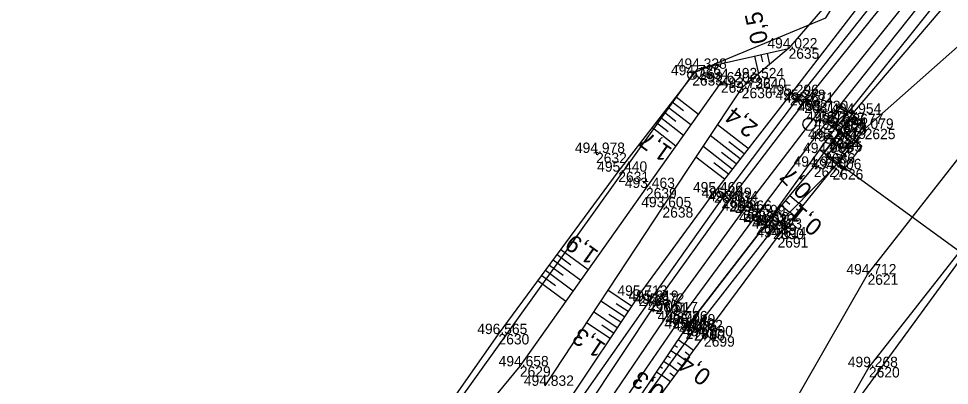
# Model space of a CAD drawing. Extents: x -1234191 to 23050, y -1290331 to -741191.
# Drawn here: x -864892.9 to -864785, y -1103031.4 to -1102988.9 of the extents above; entities that cross this region are included whole.
import ezdxf

# ---------------------------------------------------------------- set-up
doc = ezdxf.new("R2010")
doc.units = 0
for name, color, linetype in [('Vrstva 1', 7, 'Continuous'), ('Vrstva 4', 7, 'Continuous'), ('Vrstva 48', 7, 'Continuous'), ('Vrstva 49', 7, 'Continuous'), ('Vrstva 50', 7, 'Continuous'), ('Vrstva 53', 7, 'Continuous'), ('Vrstva 55', 7, 'Continuous'), ('Vrstva 60', 7, 'Continuous'), ('Vrstva 61', 7, 'Continuous'), ('Vrstva 7', 7, 'Continuous')]:
    doc.layers.add(name, color=color, linetype=linetype)

msp = doc.modelspace()

# ---------------------------------------------------------------- linework, layer by layer
at = {"layer": 'Vrstva 1'}
msp.add_lwpolyline([(-864787.36, -1102983.61), (-864800.07, -1102999.57), (-864808.93, -1103011.13), (-864817.49, -1103022.89), (-864825.83, -1103035.15), (-864836.23, -1103052.05), (-864845.73, -1103069.63), (-864853.5, -1103085.9), (-864861.95, -1103106.36), (-864868.47, -1103125.08), (-864874.1, -1103144.43), (-864878.68, -1103163.91), (-864882.14, -1103183.5), (-864883.76, -1103195.66), (-864884.98, -1103207.79), (-864886.15, -1103227.6), (-864886.28, -1103247.7), (-864885.25, -1103267.65), (-864883.95, -1103281.17), (-864883.14, -1103287.68), (-864880.03, -1103307.26), (-864876.2, -1103325.27)], dxfattribs=at)
at = {"layer": 'Vrstva 4'}
for points in [[(-864819.07, -1103021.91), (-864810.52, -1103010.02), (-864801.81, -1102998.6), (-864788.83, -1102982.45), (-864773.71, -1102964.13), (-864757.66, -1102945.31), (-864747.28, -1102932.75), (-864736.85, -1102920.15), (-864726.88, -1102907.24), (-864716.92, -1102894.44), (-864707.57, -1102880.97), (-864698.6, -1102867.35), (-864688.65, -1102850.07), (-864679.31, -1102832.31)], [(-864807.35, -1103011.64), (-864799.15, -1103000.8), (-864786.3, -1102984.54), (-864771.24, -1102966.15)], [(-864819.74, -1103021.57), (-864811.27, -1103009.64), (-864802.7, -1102998.29), (-864789.57, -1102981.64)], [(-864785.24, -1102985.35), (-864798.22, -1103001.61)], [(-864815.58, -1103024.78), (-864806.28, -1103012.71), (-864798.22, -1103001.61)], [(-864816.38, -1103023.94), (-864807.35, -1103011.64)], [(-864855.92, -1103084.82), (-864848.14, -1103068.18), (-864837.4, -1103048.72), (-864828.29, -1103033.78), (-864819.74, -1103021.57)], [(-864819.07, -1103021.91), (-864827.19, -1103034.14), (-864836.64, -1103049.1), (-864847.37, -1103068.86), (-864855.22, -1103085.3)], [(-864816.38, -1103023.94), (-864824.46, -1103035.66), (-864834.64, -1103053.02), (-864844.29, -1103070.53), (-864852.29, -1103086.51)], [(-864815.58, -1103024.78), (-864822.94, -1103035.69), (-864833.78, -1103053.87)]]:
    msp.add_lwpolyline(points, dxfattribs=at)
at = {"layer": 'Vrstva 48'}
for p, q in [((-864806.85, -1102993.03), (-864806.66, -1102993.87)), ((-864806.12, -1102992.87), (-864805.83, -1102994.16)), ((-864807.58, -1102993.2), (-864807.12, -1102995.25)), ((-864816.66, -1102997.92), (-864814.09, -1102999.92)), ((-864817.58, -1102999.11), (-864814.95, -1103001.14)), ((-864817.12, -1102998.51), (-864815.82, -1102999.52)), ((-864818.5, -1103000.29), (-864815.82, -1103002.37)), ((-864818.04, -1102999.7), (-864816.71, -1103000.73)), ((-864819.42, -1103001.48), (-864816.69, -1103003.59)), ((-864818.96, -1103000.89), (-864817.61, -1103001.93)), ((-864808.32, -1103003.93), (-864811.89, -1103001.15)), ((-864809.24, -1103005.11), (-864812.73, -1103002.4)), ((-864810.16, -1103006.3), (-864813.56, -1103003.65)), ((-864808.78, -1103004.52), (-864810.55, -1103003.15)), ((-864811.08, -1103007.48), (-864814.39, -1103004.9)), ((-864809.7, -1103005.7), (-864811.42, -1103004.36)), ((-864810.62, -1103006.89), (-864812.3, -1103005.58)), ((-864803.98, -1103009.94), (-864803.48, -1103010.35)), ((-864803.5, -1103009.37), (-864802.46, -1103010.23)), ((-864801.99, -1103010.58), (-864802.44, -1103010.21)), ((-864804.94, -1103011.09), (-864804.49, -1103011.46)), ((-864804.46, -1103010.52), (-864803.52, -1103011.3)), ((-864802.93, -1103011.74), (-864803.5, -1103011.28)), ((-864802.46, -1103011.16), (-864802.71, -1103010.95)), ((-864805.42, -1103011.67), (-864804.58, -1103012.36)), ((-864803.87, -1103012.91), (-864804.57, -1103012.35)), ((-864803.4, -1103012.33), (-864803.72, -1103012.07)), ((-864830.03, -1103015.61), (-864826.86, -1103017.95)), ((-864830.48, -1103016.21), (-864828.89, -1103017.38)), ((-864831.37, -1103017.42), (-864829.77, -1103018.6)), ((-864830.92, -1103016.81), (-864827.73, -1103019.17)), ((-864832.26, -1103018.62), (-864830.65, -1103019.81)), ((-864831.81, -1103018.02), (-864828.6, -1103020.39)), ((-864832.71, -1103019.23), (-864829.47, -1103021.62)), ((-864821.83, -1103022.19), (-864824.6, -1103020.35)), ((-864822.67, -1103023.44), (-864825.42, -1103021.6)), ((-864822.25, -1103022.82), (-864823.63, -1103021.9)), ((-864823.5, -1103024.69), (-864826.25, -1103022.85)), ((-864823.08, -1103024.06), (-864824.46, -1103023.15)), ((-864824.33, -1103025.94), (-864827.07, -1103024.11)), ((-864823.92, -1103025.31), (-864825.29, -1103024.4)), ((-864816.44, -1103026.06), (-864815.74, -1103026.54)), ((-864817.28, -1103027.31), (-864816.62, -1103027.76)), ((-864816.86, -1103026.69), (-864816.52, -1103026.92)), ((-864814.65, -1103027.33), (-864815.73, -1103026.53)), ((-864815.1, -1103027.93), (-864815.63, -1103027.53)), ((-864818.12, -1103028.55), (-864817.5, -1103028.97)), ((-864817.7, -1103027.93), (-864817.38, -1103028.15)), ((-864815.55, -1103028.53), (-864816.61, -1103027.75)), ((-864818.54, -1103029.17), (-864818.24, -1103029.38)), ((-864816.44, -1103029.74), (-864817.49, -1103028.96)), ((-864815.99, -1103029.13), (-864816.52, -1103028.74)), ((-864818.96, -1103029.79), (-864818.38, -1103030.19)), ((-864817.33, -1103030.94), (-864818.37, -1103030.17)), ((-864816.89, -1103030.34), (-864817.41, -1103029.95))]:
    msp.add_line(p, q, dxfattribs=at)
at = {"layer": 'Vrstva 49'}
for p, q in [((-864825.71, -1103004.38), (-864826.2, -1103004.45)), ((-864825.99, -1103004.17), (-864825.92, -1103004.66))]:
    msp.add_line(p, q, dxfattribs=at)
for points in [[(-864806.28, -1103012.71), (-864800.71, -1103006.02), (-864796.23, -1102999.88), (-864784.46, -1102986.08), (-864769.56, -1102967.87), (-864753.89, -1102948.61), (-864743.11, -1102936.38)], [(-864777.77, -1102954.55), (-864798.22, -1102986.02), (-864803.64, -1102992.31)], [(-864790.81, -1102981.27), (-864803.48, -1102997.71), (-864812.27, -1103009)], [(-864782.33, -1102990.61), (-864794.81, -1103001.63), (-864798.54, -1103006.31), (-864805.43, -1103013.21)], [(-864864.8, -1103067.41), (-864855.32, -1103051.14), (-864845.73, -1103037.52), (-864837.27, -1103025.42), (-864823.38, -1103006.6), (-864814.15, -1102994.67), (-864803.64, -1102992.31)], [(-864803.64, -1102992.31), (-864809.06, -1102996.88), (-864818.26, -1103010.72), (-864831.88, -1103031.42)], [(-864809.06, -1102996.88), (-864811.48, -1102996.25), (-864820.17, -1103008.49), (-864834.79, -1103029.16), (-864843.55, -1103039.76), (-864852.53, -1103054.12)], [(-864811.07, -1103051.71), (-864807.12, -1103040.56), (-864794.48, -1103018.51), (-864780.93, -1103001.21)], [(-864804.92, -1103014.2), (-864798.54, -1103006.31)], [(-864821.02, -1103020.98), (-864812.27, -1103009)], [(-864780.22, -1103011.29), (-864794.32, -1103029.25), (-864808.08, -1103053.34), (-864831.37, -1103090.4)], [(-864806.28, -1103012.71), (-864815.58, -1103024.78), (-864822.94, -1103035.69), (-864833.78, -1103053.87)], [(-864805.43, -1103013.21), (-864814.6, -1103024.98), (-864823.12, -1103036.71), (-864833.78, -1103053.87)], [(-864820.4, -1103036.45), (-864819.47, -1103033.83), (-864813.44, -1103025.68), (-864804.92, -1103014.2)], [(-864821.02, -1103020.98), (-864829.49, -1103033.66)]]:
    msp.add_lwpolyline(points, dxfattribs=at)
at = {"layer": 'Vrstva 50'}
msp.add_line((-864807.47, -1102995.73), (-864807.53, -1102995.81), dxfattribs=at)
msp.add_circle((-864807.5, -1102995.77), 0.5, dxfattribs=at)
at = {"layer": 'Vrstva 53'}
msp.add_line((-864814.78, -1102995.38), (-864814.84, -1102995.46), dxfattribs=at)
for points in [[(-864889.03, -1103323.28), (-864892.77, -1103263.78), (-864892.91, -1103184.37), (-864883.42, -1103119.48), (-864874.29, -1103087.16), (-864855.71, -1103052.53), (-864814.57, -1102995.09), (-864799.32, -1102988.77), (-864779.65, -1102957.8), (-864778.43, -1102951.42), (-864757.64, -1102926.36), (-864755.77, -1102924.22), (-864753.95, -1102921.47), (-864728.77, -1102872.58), (-864694.07, -1102830.31)], [(-864750.87, -1102982.07), (-864779.87, -1103011.49), (-864808.83, -1103051.1), (-864846.52, -1103114.38), (-864849.42, -1103120.96), (-864857.98, -1103139.25), (-864859.05, -1103143.62), (-864860.12, -1103158.85), (-864863.34, -1103166.58), (-864871.29, -1103216.08), (-864869.74, -1103303.4), (-864855.1, -1103331.53)]]:
    msp.add_lwpolyline(points, dxfattribs=at)
msp.add_circle((-864814.81, -1102995.42), 0.499, dxfattribs=at)
at = {"layer": 'Vrstva 55'}
msp.add_lwpolyline([(-864677.03, -1102870.08), (-864678.05, -1102872.49), (-864681.46, -1102880.03), (-864685.19, -1102888.26), (-864692.25, -1102903.86), (-864699.08, -1102921.54), (-864702.16, -1102929.53), (-864722.42, -1102960.74), (-864750.87, -1102982.07), (-864779.87, -1103011.49), (-864808.83, -1103051.1), (-864846.52, -1103114.38), (-864836.8, -1103132.5), (-864838.87, -1103147.22), (-864863.34, -1103166.58), (-864871.29, -1103216.08), (-864869.74, -1103303.4), (-864855.1, -1103331.53)], dxfattribs=at)
at = {"layer": 'Vrstva 60'}
for p, q in [((-864803.64, -1102992.31), (-864803.64, -1102992.31)), ((-864814.15, -1102994.67), (-864814.15, -1102994.67)), ((-864814.81, -1102995.42), (-864814.81, -1102995.42)), ((-864811.48, -1102996.25), (-864811.48, -1102996.25)), ((-864807.5, -1102995.77), (-864807.5, -1102995.77)), ((-864809.06, -1102996.88), (-864809.06, -1102996.88)), ((-864803.48, -1102997.71), (-864803.48, -1102997.71)), ((-864802.7, -1102998.29), (-864802.7, -1102998.29)), ((-864801.81, -1102998.6), (-864801.81, -1102998.6)), ((-864800.07, -1102999.57), (-864800.07, -1102999.57)), ((-864796.23, -1102999.88), (-864796.23, -1102999.88)), ((-864799.15, -1103000.8), (-864799.15, -1103000.8)), ((-864798.22, -1103001.61), (-864798.22, -1103001.61)), ((-864798.12, -1103001), (-864798.12, -1103001)), ((-864794.81, -1103001.63), (-864794.81, -1103001.63)), ((-864798.95, -1103002.82), (-864798.95, -1103002.82)), ((-864798.67, -1103003.09), (-864798.67, -1103003.09)), ((-864825.96, -1103004.42), (-864825.96, -1103004.42)), ((-864799.5, -1103004.44), (-864799.5, -1103004.44)), ((-864800.71, -1103006.02), (-864800.71, -1103006.02)), ((-864823.38, -1103006.6), (-864823.38, -1103006.6)), ((-864798.54, -1103006.31), (-864798.54, -1103006.31)), ((-864820.17, -1103008.49), (-864820.17, -1103008.49)), ((-864812.27, -1103009), (-864812.27, -1103009)), ((-864811.27, -1103009.64), (-864811.27, -1103009.64)), ((-864810.52, -1103010.02), (-864810.52, -1103010.02)), ((-864818.26, -1103010.72), (-864818.26, -1103010.72)), ((-864808.93, -1103011.13), (-864808.93, -1103011.13)), ((-864807.35, -1103011.64), (-864807.35, -1103011.64)), ((-864806.92, -1103012.47), (-864806.92, -1103012.47)), ((-864806.28, -1103012.71), (-864806.28, -1103012.71)), ((-864805.43, -1103013.21), (-864805.43, -1103013.21)), ((-864804.92, -1103014.2), (-864804.92, -1103014.2)), ((-864794.48, -1103018.51), (-864794.48, -1103018.51)), ((-864821.02, -1103020.98), (-864821.02, -1103020.98)), ((-864819.74, -1103021.57), (-864819.74, -1103021.57)), ((-864819.07, -1103021.91), (-864819.07, -1103021.91)), ((-864817.49, -1103022.89), (-864817.49, -1103022.89)), ((-864816.38, -1103023.94), (-864816.38, -1103023.94)), ((-864815.48, -1103024.3), (-864815.48, -1103024.3)), ((-864837.27, -1103025.42), (-864837.27, -1103025.42)), ((-864815.58, -1103024.78), (-864815.58, -1103024.78)), ((-864814.6, -1103024.98), (-864814.6, -1103024.98)), ((-864813.44, -1103025.68), (-864813.44, -1103025.68)), ((-864834.79, -1103029.16), (-864834.79, -1103029.16)), ((-864794.32, -1103029.25), (-864794.32, -1103029.25))]:
    msp.add_line(p, q, dxfattribs=at)
at = {"layer": 'Vrstva 7'}
for p, q in [((-864798.66, -1103001.3), (-864796.74, -1102999.62)), ((-864797.81, -1103000.6), (-864798.43, -1103001.39)), ((-864795.95, -1103000.23), (-864797.87, -1103001.91)), ((-864797.73, -1103001.31), (-864798.51, -1103000.68)), ((-864797.08, -1103002.52), (-864795.16, -1103000.84)), ((-864798.92, -1103002.78), (-864798.98, -1103002.86)), ((-864798.67, -1103003.09), (-864798.18, -1103003.47)), ((-864800.09, -1103003.98), (-864798.9, -1103004.9)), ((-864766.83, -1103028.24), (-864799.54, -1103004.41)), ((-864806.52, -1103012.77), (-864807.31, -1103012.16)), ((-864806.61, -1103012.07), (-864807.22, -1103012.86)), ((-864815.07, -1103024.59), (-864815.88, -1103024)), ((-864815.18, -1103023.89), (-864815.77, -1103024.7))]:
    msp.add_line(p, q, dxfattribs=at)
msp.add_lwpolyline([(-864799.5, -1103004.44), (-864797.67, -1103002.06), (-864796.28, -1103003.13), (-864794.76, -1103001.14), (-864797.54, -1102999.01), (-864799.06, -1103001), (-864797.67, -1103002.06)], dxfattribs=at)
msp.add_lwpolyline([(-864797.12, -1103002.09), (-864795.15, -1103003.6), (-864797.27, -1103006.37), (-864799.24, -1103004.86)], close=True, dxfattribs=at)
for centre, radius in [((-864801.22, -1103001.08), 0.75), ((-864798.95, -1103002.82), 0.5)]:
    msp.add_circle(centre, radius, dxfattribs=at)

# ---------------------------------------------------------------- texts
at = {"layer": 'Vrstva 48'}
for s, rotation, p in [('0,5', 102.6835, (-864805.99, -1102991.53)), ('2,4', 142.0931, (-864807.05, -1103001.24)), ('1,7', 144.6682, (-864817, -1103003.98)), ('0,7', 135.0623, (-864800.75, -1103008.57)), ('0,1', 141.0731, (-864799.55, -1103012.65)), ('1,9', 144.6718, (-864825.54, -1103015.89)), ('1,3', 146.2651, (-864824.71, -1103026.65)), ('0,4', 143.4624, (-864812.46, -1103029.95)), ('0,3', 144.0397, (-864817.82, -1103031.75))]:
    msp.add_text(s, height=2, rotation=rotation, dxfattribs=at).set_placement(p)
at = {"layer": 'Vrstva 60'}
for s, p in [('2635', (-864803.64, -1102993.51)), ('2634', (-864814.15, -1102995.87)), ('2633', (-864814.81, -1102996.62)), ('2637', (-864811.48, -1102997.45)), ('2640', (-864807.5, -1102996.97)), ('2636', (-864809.06, -1102998.08)), ('2683', (-864803.48, -1102998.91)), ('2682', (-864802.7, -1102999.49)), ('2681', (-864801.81, -1102999.8)), ('2675', (-864800.07, -1103000.77)), ('2677', (-864796.23, -1103001.08)), ('2680', (-864799.15, -1103002)), ('2679', (-864798.22, -1103002.81)), ('2678', (-864798.12, -1103002.2)), ('2625', (-864794.81, -1103002.83)), ('2684', (-864798.95, -1103004.02)), ('2685', (-864798.67, -1103004.29)), ('2632', (-864825.96, -1103005.61)), ('2686', (-864799.5, -1103005.64)), ('2627', (-864800.71, -1103007.22)), ('2631', (-864823.38, -1103007.8)), ('2626', (-864798.54, -1103007.51)), ('2639', (-864820.17, -1103009.69)), ('2696', (-864812.27, -1103010.2)), ('2695', (-864811.27, -1103010.83)), ('2694', (-864810.52, -1103011.22)), ('2638', (-864818.26, -1103011.92)), ('2687', (-864808.93, -1103012.33)), ('2693', (-864807.35, -1103012.84)), ('2692', (-864806.92, -1103013.67)), ('2689', (-864806.28, -1103013.91)), ('2690', (-864805.43, -1103014.41)), ('2691', (-864804.92, -1103015.4)), ('2621', (-864794.48, -1103019.71)), ('2706', (-864821.02, -1103022.18)), ('2705', (-864819.74, -1103022.77)), ('2704', (-864819.07, -1103023.11)), ('2697', (-864817.49, -1103024.09)), ('2702', (-864816.38, -1103025.14)), ('2703', (-864815.48, -1103025.5)), ('2630', (-864837.27, -1103026.62)), ('2701', (-864815.58, -1103025.98)), ('2700', (-864814.6, -1103026.18)), ('2699', (-864813.44, -1103026.88)), ('2629', (-864834.79, -1103030.36)), ('2620', (-864794.32, -1103030.45))]:
    msp.add_text(s, height=1.2, dxfattribs=at).set_placement(p)
at = {"layer": 'Vrstva 61'}
for s, p in [('494.022', (-864806.09, -1102992.31)), ('494.338', (-864816.6, -1102994.67)), ('494.726', (-864817.27, -1102995.42)), ('492.620', (-864813.93, -1102996.25)), ('493.524', (-864809.95, -1102995.77)), ('492.732', (-864811.5, -1102996.88)), ('495.296', (-864805.93, -1102997.71)), ('495.278', (-864805.16, -1102998.29)), ('495.671', (-864804.17, -1102998.6)), ('495.730', (-864802.52, -1102999.57)), ('494.954', (-864798.69, -1102999.88)), ('495.472', (-864801.6, -1103000.8)), ('495.076', (-864800.68, -1103001.61)), ('495.657', (-864800.57, -1103001)), ('494.079', (-864797.26, -1103001.63)), ('495.374', (-864801.4, -1103002.82)), ('494.965', (-864801.13, -1103003.09)), ('494.978', (-864828.41, -1103004.42)), ('494.965', (-864801.95, -1103004.44)), ('494.911', (-864803.06, -1103006.02)), ('495.440', (-864825.83, -1103006.6)), ('494.006', (-864800.99, -1103006.31)), ('493.463', (-864822.62, -1103008.49)), ('495.466', (-864814.72, -1103009)), ('495.449', (-864813.72, -1103009.64)), ('495.834', (-864812.97, -1103010.02)), ('493.605', (-864820.72, -1103010.72)), ('495.866', (-864811.38, -1103011.13)), ('495.599', (-864809.8, -1103011.64)), ('495.810', (-864809.37, -1103012.47)), ('494.922', (-864808.73, -1103012.71)), ('494.423', (-864807.88, -1103013.21)), ('494.614', (-864807.37, -1103014.2)), ('494.712', (-864796.93, -1103018.51)), ('495.713', (-864823.48, -1103020.98)), ('495.619', (-864822.19, -1103021.57)), ('495.972', (-864821.52, -1103021.91)), ('496.017', (-864819.95, -1103022.89)), ('495.726', (-864818.83, -1103023.94)), ('495.949', (-864817.93, -1103024.3)), ('496.565', (-864839.73, -1103025.42)), ('495.129', (-864818.03, -1103024.78)), ('494.662', (-864817.05, -1103024.98)), ('494.990', (-864815.89, -1103025.68)), ('494.658', (-864837.25, -1103029.16)), ('499.268', (-864796.77, -1103029.25)), ('494.832', (-864834.33, -1103031.42))]:
    msp.add_text(s, height=1.2, dxfattribs=at).set_placement(p)
at = {"layer": 'Vrstva 7'}
msp.add_text('KM', height=1.247, rotation=232.5178, dxfattribs=at).set_placement((-864797.07, -1103003.04))

doc.saveas('drawing.dxf')
